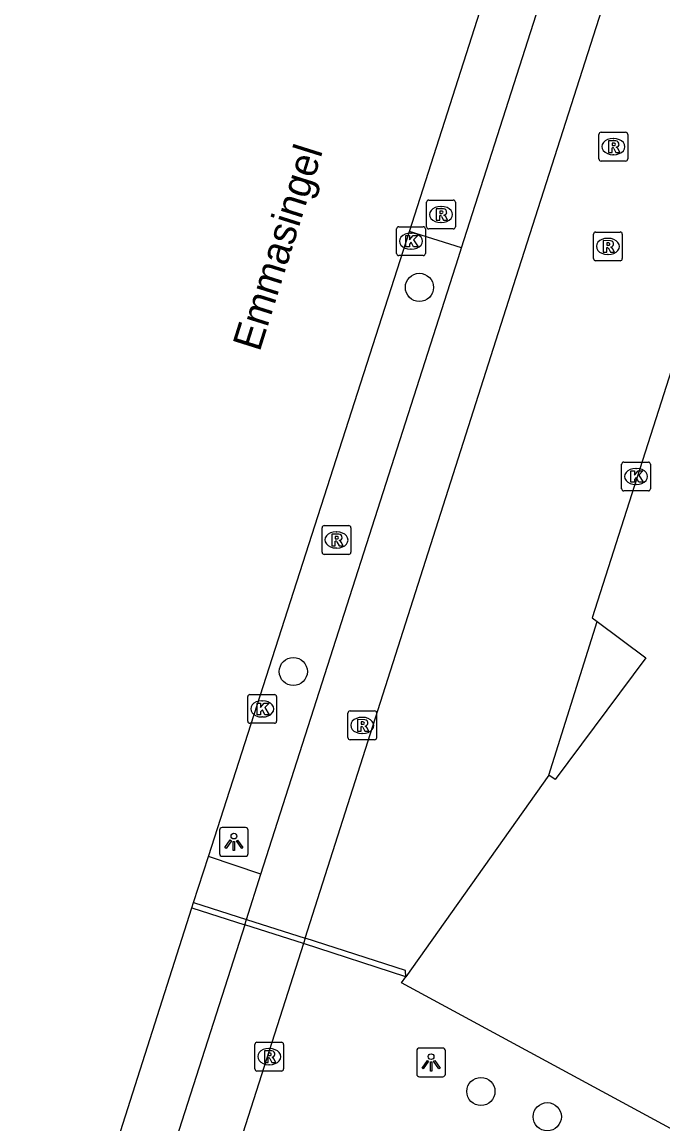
# Model space of a CAD drawing. Extents: x 161087 to 161922, y 382574 to 383873.
# Drawn here: x 161095.73 to 161118.01, y 383346.31 to 383384.59 of the extents above; entities that cross this region are included whole.
import ezdxf

# ---------------------------------------------------------------- set-up
doc = ezdxf.new("R2010")
doc.units = 0
for name, color, linetype in [('IMGEO_Boom', 7, 'Continuous'), ('IMGEO_Fietspad_gesloten', 7, 'Continuous'), ('IMGEO_Kolk', 7, 'Continuous'), ('IMGEO_Lichtpunt', 7, 'Continuous'), ('IMGEO_Openbare_ruimte_label', 7, 'Continuous'), ('IMGEO_Pand', 7, 'Continuous'), ('IMGEO_Rijbaan_lokaal_open', 7, 'Continuous'), ('IMGEO_Rioolput', 7, 'Continuous'), ('IMGEO_Voetpad_gesloten', 7, 'Continuous'), ('IMGEO_Voetpad_open', 7, 'Continuous')]:
    doc.layers.add(name, color=color, linetype=linetype)

msp = doc.modelspace()

# ---------------------------------------------------------------- linework, layer by layer
at = {"layer": 'IMGEO_Boom'}
for centre in [(161109.54, 383375.372), (161105.157, 383362.026), (161111.678, 383347.434), (161113.984, 383346.557)]:
    msp.add_circle(centre, 0.489, dxfattribs=at)
at = {"layer": 'IMGEO_Fietspad_gesloten'}
for points in [[(161105.564, 383352.758), (161112.902, 383375.733), (161128.554, 383424.564), (161148.54, 383486.658)], [(161111.001, 383376.742), (161115.434, 383390.563)], [(161104.03, 383354.985), (161110.893, 383376.406), (161111.001, 383376.742)], [(161103.525, 383353.409), (161104.03, 383354.985)], [(161103.467, 383353.227), (161098.1, 383336.474)], [(161103.467, 383353.227), (161103.525, 383353.409)], [(161105.506, 383352.576), (161103.467, 383353.227)], [(161103.525, 383353.409), (161105.564, 383352.758)], [(161105.506, 383352.576), (161099.295, 383333.13)], [(161105.564, 383352.758), (161105.506, 383352.576)]]:
    msp.add_lwpolyline(points, dxfattribs=at)
at = {"layer": 'IMGEO_Kolk'}
for p, q in [((161108.747, 383376.551), (161108.747, 383377.403)), ((161108.822, 383377.477), (161109.674, 383377.477)), ((161109.748, 383377.403), (161109.748, 383376.551)), ((161109.235, 383377.257), (161109.26, 383377.257)), ((161109.258, 383376.697), (161109.233, 383376.697)), ((161109.674, 383376.477), (161108.822, 383376.477)), ((161116.645, 383369.302), (161117.497, 383369.302)), ((161116.57, 383368.376), (161116.57, 383369.228)), ((161117.058, 383369.082), (161117.083, 383369.082)), ((161117.571, 383369.228), (161117.571, 383368.376)), ((161117.081, 383368.522), (161117.056, 383368.522)), ((161117.497, 383368.302), (161116.645, 383368.302)), ((161103.65, 383361.226), (161104.502, 383361.226)), ((161103.575, 383360.3), (161103.575, 383361.152)), ((161104.063, 383361.006), (161104.088, 383361.006)), ((161104.576, 383361.152), (161104.576, 383360.3)), ((161104.502, 383360.226), (161103.65, 383360.226)), ((161104.086, 383360.446), (161104.061, 383360.446))]:
    msp.add_line(p, q, dxfattribs=at)
for points in [[(161108.747, 383376.551), (161108.747, 383377.403)], [(161108.822, 383377.477), (161109.674, 383377.477)], [(161109.748, 383377.403), (161109.748, 383376.551)], [(161109.068, 383377.177), (161109.191, 383377.177), (161109.191, 383377.026), (161109.321, 383377.177), (161109.485, 383377.177), (161109.339, 383377.026), (161109.492, 383376.777), (161109.34, 383376.777), (161109.255, 383376.941), (161109.191, 383376.874), (161109.191, 383376.777), (161109.068, 383376.777), (161109.068, 383377.177)], [(161109.674, 383376.477), (161108.822, 383376.477)], [(161116.645, 383369.302), (161117.497, 383369.302)], [(161116.57, 383368.376), (161116.57, 383369.228)], [(161116.891, 383369.002), (161117.014, 383369.002), (161117.014, 383368.851), (161117.144, 383369.002), (161117.308, 383369.002), (161117.162, 383368.851), (161117.315, 383368.602), (161117.163, 383368.602), (161117.078, 383368.766), (161117.014, 383368.699), (161117.014, 383368.602), (161116.891, 383368.602), (161116.891, 383369.002)], [(161117.571, 383369.228), (161117.571, 383368.376)], [(161117.497, 383368.302), (161116.645, 383368.302)], [(161103.65, 383361.226), (161104.502, 383361.226)], [(161103.575, 383360.3), (161103.575, 383361.152)], [(161103.896, 383360.926), (161104.019, 383360.926), (161104.019, 383360.775), (161104.149, 383360.926), (161104.313, 383360.926), (161104.167, 383360.775), (161104.32, 383360.526), (161104.168, 383360.526), (161104.083, 383360.69), (161104.019, 383360.623), (161104.019, 383360.526), (161103.896, 383360.526), (161103.896, 383360.926)], [(161104.576, 383361.152), (161104.576, 383360.3)], [(161104.502, 383360.226), (161103.65, 383360.226)]]:
    msp.add_lwpolyline(points, dxfattribs=at)
for centre, start, end in [((161108.824, 383377.401), 91.552, 178.448), ((161108.824, 383377.401), 91.552, 178.448), ((161109.672, 383377.401), 1.552, 88.448), ((161109.672, 383377.401), 1.552, 88.448), ((161108.824, 383376.553), 181.552, 268.448), ((161108.824, 383376.553), 181.552, 268.448), ((161109.672, 383376.553), 271.552, 358.448), ((161109.672, 383376.553), 271.552, 358.448), ((161116.647, 383369.226), 91.552, 178.448), ((161116.647, 383369.226), 91.552, 178.448), ((161117.495, 383369.226), 1.552, 88.448), ((161117.495, 383369.226), 1.552, 88.448), ((161116.647, 383368.378), 181.552, 268.448), ((161116.647, 383368.378), 181.552, 268.448), ((161117.495, 383368.378), 271.552, 358.448), ((161117.495, 383368.378), 271.552, 358.448), ((161103.652, 383361.15), 91.552, 178.448), ((161103.652, 383361.15), 91.552, 178.448), ((161104.5, 383361.15), 1.552, 88.448), ((161104.5, 383361.15), 1.552, 88.448), ((161103.652, 383360.302), 181.552, 268.448), ((161103.652, 383360.302), 181.552, 268.448), ((161104.5, 383360.302), 271.552, 358.448), ((161104.5, 383360.302), 271.552, 358.448)]:
    msp.add_arc(centre, 0.0765, start, end, dxfattribs=at)
for centre, major_axis, ratio, start_param, end_param in [((161109.234, 383376.977), (-0.387, 0.002), 0.722429, 4.712389, 7.853982), ((161109.259, 383376.977), (-0.39, 0.002), 0.717154, 1.570796, 4.712389), ((161117.057, 383368.802), (-0.387, 0.002), 0.722429, 4.712389, 7.853982), ((161117.082, 383368.802), (-0.39, 0.002), 0.717154, 1.570796, 4.712389), ((161104.062, 383360.726), (-0.387, 0.002), 0.722429, 4.712389, 7.853982), ((161104.087, 383360.726), (-0.39, 0.002), 0.717154, 1.570796, 4.712389)]:
    msp.add_ellipse(centre, major_axis=major_axis, ratio=ratio, start_param=start_param, end_param=end_param, dxfattribs=at)
at = {"layer": 'IMGEO_Lichtpunt'}
for p, q in [((161102.593, 383356.508), (161102.593, 383355.701)), ((161102.593, 383356.508), (161102.593, 383355.701)), ((161103.495, 383356.603), (161102.687, 383356.603)), ((161103.495, 383356.603), (161102.687, 383356.603)), ((161103.589, 383355.701), (161103.589, 383356.508)), ((161103.589, 383355.701), (161103.589, 383356.508)), ((161102.687, 383355.607), (161103.495, 383355.607)), ((161102.687, 383355.607), (161103.495, 383355.607)), ((161109.447, 383348.846), (161109.447, 383348.039)), ((161109.447, 383348.846), (161109.447, 383348.039)), ((161110.349, 383348.941), (161109.541, 383348.941)), ((161110.349, 383348.941), (161109.541, 383348.941)), ((161110.443, 383348.039), (161110.443, 383348.846)), ((161110.443, 383348.039), (161110.443, 383348.846)), ((161109.541, 383347.945), (161110.349, 383347.945)), ((161109.541, 383347.945), (161110.349, 383347.945))]:
    msp.add_line(p, q, dxfattribs=at)
for points in [[(161102.967, 383356.172), (161103.006, 383356.144), (161102.818, 383355.882), (161102.78, 383355.909), (161102.967, 383356.172)], [(161103.069, 383356.124), (161103.116, 383356.124), (161103.116, 383355.802), (161103.069, 383355.802), (161103.069, 383356.124)], [(161103.179, 383356.144), (161103.217, 383356.171), (161103.404, 383355.909), (161103.365, 383355.881), (161103.179, 383356.144)], [(161109.821, 383348.51), (161109.86, 383348.482), (161109.672, 383348.22), (161109.634, 383348.247), (161109.821, 383348.51)], [(161109.923, 383348.462), (161109.97, 383348.462), (161109.97, 383348.14), (161109.923, 383348.14), (161109.923, 383348.462)], [(161110.033, 383348.482), (161110.071, 383348.509), (161110.258, 383348.247), (161110.219, 383348.219), (161110.033, 383348.482)]]:
    msp.add_lwpolyline(points, dxfattribs=at)
for centre in [(161103.092, 383356.306), (161109.946, 383348.644)]:
    msp.add_circle(centre, 0.0994, dxfattribs=at)
for centre, start, end in [((161102.687, 383356.508), 90, 180), ((161102.687, 383356.508), 90, 180), ((161103.495, 383356.508), 0, 90), ((161103.495, 383356.508), 0, 90), ((161102.687, 383355.701), 180, 270), ((161102.687, 383355.701), 180, 270), ((161103.495, 383355.701), 270, 0), ((161103.495, 383355.701), 270, 360), ((161109.541, 383348.846), 90, 180), ((161109.541, 383348.846), 90, 180), ((161110.349, 383348.846), 0, 90), ((161110.349, 383348.846), 0, 90), ((161109.541, 383348.039), 180, 270), ((161109.541, 383348.039), 180, 270), ((161110.349, 383348.039), 270, 0), ((161110.349, 383348.039), 270, 360)]:
    msp.add_arc(centre, 0.0946, start, end, dxfattribs=at)
at = {"layer": 'IMGEO_Pand'}
for points in [[(161118.857, 383374.248), (161115.542, 383363.895), (161115.723, 383363.759)], [(161115.723, 383363.759), (161117.408, 383362.5), (161114.254, 383358.278), (161114.039, 383358.421)], [(161114.039, 383358.421), (161109.064, 383351.415)], [(161144.233, 383328.468), (161125.47, 383342.135), (161120.364, 383345.008), (161108.922, 383351.214), (161109.064, 383351.415)]]:
    msp.add_lwpolyline(points, dxfattribs=at)
at = {"layer": 'IMGEO_Rijbaan_lokaal_open'}
for points in [[(161109.191, 383377.32), (161113.625, 383391.147)], [(161102.204, 383355.599), (161109.191, 383377.32)], [(161101.691, 383353.995), (161102.204, 383355.599)], [(161101.633, 383353.812), (161101.691, 383353.995)], [(161095.728, 383335.334), (161101.633, 383353.812)]]:
    msp.add_lwpolyline(points, dxfattribs=at)
at = {"layer": 'IMGEO_Rioolput'}
for p, q in [((161115.856, 383380.763), (161116.708, 383380.763)), ((161115.781, 383379.837), (161115.781, 383380.689)), ((161116.269, 383380.543), (161116.294, 383380.543)), ((161116.782, 383380.689), (161116.782, 383379.837)), ((161116.292, 383379.983), (161116.267, 383379.983)), ((161116.708, 383379.763), (161115.856, 383379.763)), ((161109.791, 383377.479), (161109.791, 383378.331)), ((161109.866, 383378.405), (161110.718, 383378.405)), ((161110.279, 383378.185), (161110.304, 383378.185)), ((161110.792, 383378.331), (161110.792, 383377.479)), ((161110.718, 383377.405), (161109.866, 383377.405)), ((161110.302, 383377.625), (161110.277, 383377.625)), ((161115.591, 383376.371), (161115.591, 383377.223)), ((161115.666, 383377.297), (161116.518, 383377.297)), ((161116.079, 383377.077), (161116.104, 383377.077)), ((161116.592, 383377.223), (161116.592, 383376.371)), ((161116.518, 383376.297), (161115.666, 383376.297)), ((161116.102, 383376.517), (161116.077, 383376.517)), ((161106.156, 383366.171), (161106.156, 383367.023)), ((161106.231, 383367.097), (161107.083, 383367.097)), ((161107.157, 383367.023), (161107.157, 383366.171)), ((161106.644, 383366.877), (161106.669, 383366.877)), ((161106.667, 383366.317), (161106.642, 383366.317)), ((161107.083, 383366.097), (161106.231, 383366.097)), ((161107.053, 383359.728), (161107.053, 383360.58)), ((161107.128, 383360.654), (161107.98, 383360.654)), ((161108.054, 383360.58), (161108.054, 383359.728)), ((161107.541, 383360.434), (161107.566, 383360.434)), ((161107.564, 383359.874), (161107.539, 383359.874)), ((161107.98, 383359.654), (161107.128, 383359.654)), ((161103.819, 383348.219), (161103.819, 383349.071)), ((161103.894, 383349.145), (161104.746, 383349.145)), ((161104.82, 383349.071), (161104.82, 383348.219)), ((161104.307, 383348.925), (161104.332, 383348.925)), ((161104.33, 383348.365), (161104.305, 383348.365)), ((161104.746, 383348.145), (161103.894, 383348.145))]:
    msp.add_line(p, q, dxfattribs=at)
for points in [[(161115.856, 383380.763), (161116.708, 383380.763)], [(161115.781, 383379.837), (161115.781, 383380.689)], [(161116.37, 383380.461), (161116.118, 383380.463), (161116.118, 383380.063)], [(161116.296, 383380.382), (161116.242, 383380.382), (161116.242, 383380.301)], [(161116.782, 383380.689), (161116.782, 383379.837)], [(161116.118, 383380.063), (161116.242, 383380.063), (161116.242, 383380.225), (161116.253, 383380.225)], [(161116.242, 383380.301), (161116.294, 383380.301)], [(161116.3, 383380.196), (161116.371, 383380.063), (161116.511, 383380.063), (161116.446, 383380.189)], [(161116.708, 383379.763), (161115.856, 383379.763)], [(161109.791, 383377.479), (161109.791, 383378.331)], [(161109.866, 383378.405), (161110.718, 383378.405)], [(161110.38, 383378.103), (161110.128, 383378.105), (161110.128, 383377.705)], [(161110.792, 383378.331), (161110.792, 383377.479)], [(161110.128, 383377.705), (161110.252, 383377.705), (161110.252, 383377.867), (161110.263, 383377.867)], [(161110.306, 383378.024), (161110.252, 383378.024), (161110.252, 383377.943)], [(161110.252, 383377.943), (161110.304, 383377.943)], [(161110.31, 383377.838), (161110.381, 383377.705), (161110.521, 383377.705), (161110.456, 383377.831)], [(161110.718, 383377.405), (161109.866, 383377.405)], [(161115.591, 383376.371), (161115.591, 383377.223)], [(161115.666, 383377.297), (161116.518, 383377.297)], [(161116.18, 383376.995), (161115.928, 383376.997), (161115.928, 383376.597)], [(161116.592, 383377.223), (161116.592, 383376.371)], [(161115.928, 383376.597), (161116.052, 383376.597), (161116.052, 383376.759), (161116.063, 383376.759)], [(161116.106, 383376.916), (161116.052, 383376.916), (161116.052, 383376.835)], [(161116.052, 383376.835), (161116.104, 383376.835)], [(161116.11, 383376.73), (161116.181, 383376.597), (161116.321, 383376.597), (161116.256, 383376.723)], [(161116.518, 383376.297), (161115.666, 383376.297)], [(161106.156, 383366.171), (161106.156, 383367.023)], [(161106.231, 383367.097), (161107.083, 383367.097)], [(161107.157, 383367.023), (161107.157, 383366.171)], [(161106.745, 383366.795), (161106.493, 383366.797), (161106.493, 383366.397)], [(161106.671, 383366.716), (161106.617, 383366.716), (161106.617, 383366.635)], [(161106.617, 383366.635), (161106.669, 383366.635)], [(161106.493, 383366.397), (161106.617, 383366.397), (161106.617, 383366.559), (161106.628, 383366.559)], [(161106.675, 383366.53), (161106.746, 383366.397), (161106.886, 383366.397), (161106.821, 383366.523)], [(161107.083, 383366.097), (161106.231, 383366.097)], [(161107.053, 383359.728), (161107.053, 383360.58)], [(161107.128, 383360.654), (161107.98, 383360.654)], [(161108.054, 383360.58), (161108.054, 383359.728)], [(161107.642, 383360.352), (161107.39, 383360.354), (161107.39, 383359.954)], [(161107.39, 383359.954), (161107.514, 383359.954), (161107.514, 383360.116), (161107.525, 383360.116)], [(161107.568, 383360.273), (161107.514, 383360.273), (161107.514, 383360.192)], [(161107.514, 383360.192), (161107.566, 383360.192)], [(161107.572, 383360.087), (161107.643, 383359.954), (161107.783, 383359.954), (161107.718, 383360.08)], [(161107.98, 383359.654), (161107.128, 383359.654)], [(161103.819, 383348.219), (161103.819, 383349.071)], [(161103.894, 383349.145), (161104.746, 383349.145)], [(161104.82, 383349.071), (161104.82, 383348.219)], [(161104.408, 383348.843), (161104.156, 383348.845), (161104.156, 383348.445)], [(161104.156, 383348.445), (161104.28, 383348.445), (161104.28, 383348.607), (161104.291, 383348.607)], [(161104.334, 383348.764), (161104.28, 383348.764), (161104.28, 383348.683)], [(161104.28, 383348.683), (161104.332, 383348.683)], [(161104.338, 383348.578), (161104.409, 383348.445), (161104.549, 383348.445), (161104.484, 383348.571)], [(161104.746, 383348.145), (161103.894, 383348.145)]]:
    msp.add_lwpolyline(points, dxfattribs=at)
for centre, radius, start, end in [((161115.858, 383380.687), 0.0765, 91.552, 178.448), ((161115.858, 383380.687), 0.0765, 91.552, 178.448), ((161116.706, 383380.687), 0.0765, 1.552, 88.448), ((161116.706, 383380.687), 0.0765, 1.552, 88.448), ((161116.302, 383380.286), 0.0964, 77.0061, 93.1865), ((161116.316, 383380.343), 0.0378, 276.6634, 79.6772), ((161116.369, 383380.351), 0.109, 350.3612, 89.416), ((161116.252, 383380.172), 0.0533, 26.0293, 88.6989), ((161116.278, 383380.49), 0.19, 274.7715, 282.9687), ((161116.367, 383380.351), 0.112, 277.5842, 350.9817), ((161116.351, 383380.136), 0.108, 29.5134, 73.7905), ((161115.858, 383379.839), 0.0765, 181.552, 268.448), ((161115.858, 383379.839), 0.0765, 181.552, 268.448), ((161116.706, 383379.839), 0.0765, 271.552, 358.448), ((161116.706, 383379.839), 0.0765, 271.552, 358.448), ((161109.868, 383378.329), 0.0765, 91.552, 178.448), ((161109.868, 383378.329), 0.0765, 91.552, 178.448), ((161110.379, 383377.993), 0.109, 350.3612, 89.416), ((161110.716, 383378.329), 0.0765, 1.552, 88.448), ((161110.716, 383378.329), 0.0765, 1.552, 88.448), ((161110.262, 383377.814), 0.0533, 26.0293, 88.6989), ((161110.288, 383378.132), 0.19, 274.7715, 282.9687), ((161110.312, 383377.928), 0.0964, 77.0061, 93.1865), ((161110.326, 383377.985), 0.0378, 276.6634, 79.6772), ((161110.377, 383377.993), 0.112, 277.5842, 350.9817), ((161110.361, 383377.778), 0.108, 29.5134, 73.7905), ((161109.868, 383377.481), 0.0765, 181.552, 268.448), ((161109.868, 383377.481), 0.0765, 181.552, 268.448), ((161110.716, 383377.481), 0.0765, 271.552, 358.448), ((161110.716, 383377.481), 0.0765, 271.552, 358.448), ((161115.668, 383377.221), 0.0765, 91.552, 178.448), ((161115.668, 383377.221), 0.0765, 91.552, 178.448), ((161116.179, 383376.885), 0.109, 350.3612, 89.416), ((161116.516, 383377.221), 0.0765, 1.552, 88.448), ((161116.516, 383377.221), 0.0765, 1.552, 88.448), ((161116.062, 383376.706), 0.0533, 26.0293, 88.6989), ((161116.088, 383377.024), 0.19, 274.7715, 282.9687), ((161116.112, 383376.82), 0.0964, 77.0061, 93.1865), ((161116.126, 383376.877), 0.0378, 276.6634, 79.6772), ((161116.177, 383376.885), 0.112, 277.5842, 350.9817), ((161116.161, 383376.67), 0.108, 29.5134, 73.7905), ((161115.668, 383376.373), 0.0765, 181.552, 268.448), ((161115.668, 383376.373), 0.0765, 181.552, 268.448), ((161116.516, 383376.373), 0.0765, 271.552, 358.448), ((161116.516, 383376.373), 0.0765, 271.552, 358.448), ((161106.233, 383367.021), 0.0765, 91.552, 178.448), ((161106.233, 383367.021), 0.0765, 91.552, 178.448), ((161107.081, 383367.021), 0.0765, 1.552, 88.448), ((161107.081, 383367.021), 0.0765, 1.552, 88.448), ((161106.653, 383366.824), 0.19, 274.7715, 282.9687), ((161106.677, 383366.62), 0.0964, 77.0061, 93.1865), ((161106.691, 383366.677), 0.0378, 276.6634, 79.6772), ((161106.744, 383366.685), 0.109, 350.3612, 89.416), ((161106.742, 383366.685), 0.112, 277.5842, 350.9817), ((161106.627, 383366.506), 0.0533, 26.0293, 88.6989), ((161106.726, 383366.47), 0.108, 29.5134, 73.7905), ((161106.233, 383366.173), 0.0765, 181.552, 268.448), ((161106.233, 383366.173), 0.0765, 181.552, 268.448), ((161107.081, 383366.173), 0.0765, 271.552, 358.448), ((161107.081, 383366.173), 0.0765, 271.552, 358.448), ((161107.13, 383360.578), 0.0765, 91.552, 178.448), ((161107.13, 383360.578), 0.0765, 91.552, 178.448), ((161107.978, 383360.578), 0.0765, 1.552, 88.448), ((161107.978, 383360.578), 0.0765, 1.552, 88.448), ((161107.524, 383360.063), 0.0533, 26.0293, 88.6989), ((161107.55, 383360.381), 0.19, 274.7715, 282.9687), ((161107.574, 383360.177), 0.0964, 77.0061, 93.1865), ((161107.588, 383360.234), 0.0378, 276.6634, 79.6772), ((161107.641, 383360.242), 0.109, 350.3612, 89.416), ((161107.639, 383360.242), 0.112, 277.5842, 350.9817), ((161107.623, 383360.027), 0.108, 29.5134, 73.7905), ((161107.13, 383359.73), 0.0765, 181.552, 268.448), ((161107.13, 383359.73), 0.0765, 181.552, 268.448), ((161107.978, 383359.73), 0.0765, 271.552, 358.448), ((161107.978, 383359.73), 0.0765, 271.552, 358.448), ((161103.896, 383349.069), 0.0765, 91.552, 178.448), ((161103.896, 383349.069), 0.0765, 91.552, 178.448), ((161104.744, 383349.069), 0.0765, 1.552, 88.448), ((161104.744, 383349.069), 0.0765, 1.552, 88.448), ((161104.29, 383348.554), 0.0533, 26.0293, 88.6989), ((161104.316, 383348.872), 0.19, 274.7715, 282.9687), ((161104.34, 383348.668), 0.0964, 77.0061, 93.1865), ((161104.354, 383348.725), 0.0378, 276.6634, 79.6772), ((161104.407, 383348.733), 0.109, 350.3612, 89.416), ((161104.405, 383348.733), 0.112, 277.5842, 350.9817), ((161104.389, 383348.518), 0.108, 29.5134, 73.7905), ((161103.896, 383348.221), 0.0765, 181.552, 268.448), ((161103.896, 383348.221), 0.0765, 181.552, 268.448), ((161104.744, 383348.221), 0.0765, 271.552, 358.448), ((161104.744, 383348.221), 0.0765, 271.552, 358.448)]:
    msp.add_arc(centre, radius, start, end, dxfattribs=at)
for centre, major_axis, ratio, start_param, end_param in [((161116.268, 383380.263), (-0.387, 0.002), 0.722429, 4.712389, 7.853982), ((161116.293, 383380.263), (-0.39, 0.002), 0.717154, 1.570796, 4.712389), ((161110.278, 383377.905), (-0.387, 0.002), 0.722429, 4.712389, 7.853982), ((161110.303, 383377.905), (-0.39, 0.002), 0.717154, 1.570796, 4.712389), ((161116.078, 383376.797), (-0.387, 0.002), 0.722429, 4.712389, 7.853982), ((161116.103, 383376.797), (-0.39, 0.002), 0.717154, 1.570796, 4.712389), ((161106.643, 383366.597), (-0.387, 0.002), 0.722429, 4.712389, 7.853982), ((161106.668, 383366.597), (-0.39, 0.002), 0.717154, 1.570796, 4.712389), ((161107.54, 383360.154), (-0.387, 0.002), 0.722429, 4.712389, 7.853982), ((161107.565, 383360.154), (-0.39, 0.002), 0.717154, 1.570796, 4.712389), ((161104.306, 383348.645), (-0.387, 0.002), 0.722429, 4.712389, 7.853982), ((161104.331, 383348.645), (-0.39, 0.002), 0.717154, 1.570796, 4.712389)]:
    msp.add_ellipse(centre, major_axis=major_axis, ratio=ratio, start_param=start_param, end_param=end_param, dxfattribs=at)
at = {"layer": 'IMGEO_Voetpad_gesloten'}
for points in [[(161109.064, 383351.415), (161105.506, 383352.576)], [(161109.064, 383351.415), (161109.056, 383351.643), (161105.564, 383352.758)]]:
    msp.add_lwpolyline(points, dxfattribs=at)
at = {"layer": 'IMGEO_Voetpad_open'}
for points in [[(161111.001, 383376.742), (161109.191, 383377.32)], [(161114.039, 383358.421), (161115.723, 383363.759)], [(161104.03, 383354.985), (161102.204, 383355.599)], [(161101.691, 383353.995), (161103.525, 383353.409)], [(161101.633, 383353.812), (161103.467, 383353.227)]]:
    msp.add_lwpolyline(points, dxfattribs=at)

# ---------------------------------------------------------------- texts
at = {"layer": 'IMGEO_Openbare_ruimte_label'}
msp.add_text('Emmasingel', height=1, rotation=72.5434, dxfattribs=at).set_placement((161103.985, 383373.108))

doc.saveas('drawing.dxf')
